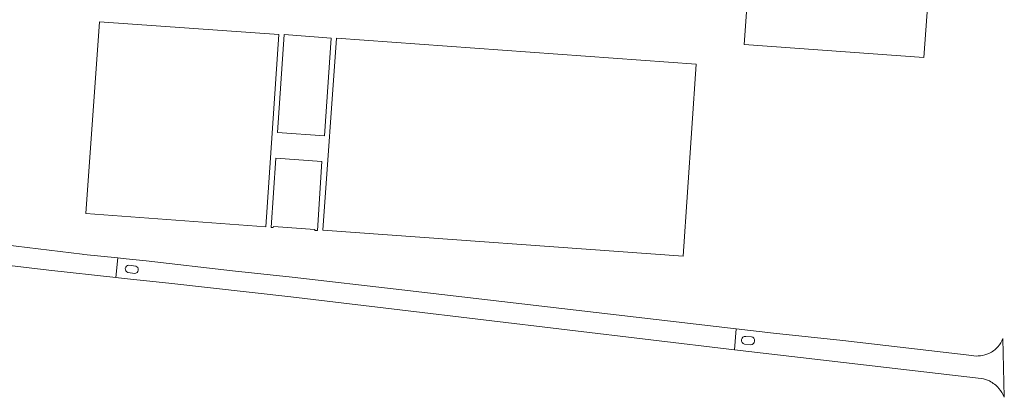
# Model space of a CAD drawing. Extents: x 148869 to 161638, y 453607 to 469810.
# Tile 724 of 1056: x 154891 to 155080, y 467957 to 468029. Entities that reach past the tile are written whole.
import ezdxf

# ---------------------------------------------------------------- set-up
doc = ezdxf.new("R2010")
doc.units = 0
doc.layers.add('B-RO-VH-VERHARDING_ASFALT-GV', color=251, linetype='CONTINUOUS', lineweight=18)
doc.layers.add('B-RO-VH-VERHARDING_TEGEL_RUBBER-GV', color=251, linetype='CONTINUOUS', lineweight=18)

msp = doc.modelspace()

# ---------------------------------------------------------------- linework, layer by layer
at = {"layer": 'B-RO-VH-VERHARDING_ASFALT-GV', "flags": 128}
for points in [[(154855.76, 467986), (154896.82, 467981.16), (154909.66, 467979.76), (154910.05, 467983.52), (154903.49, 467984.2), (154903.22, 467984.23), (154888.4, 467986.02), (154887.67, 467986.02), (154887.38, 467986.06), (154879.92, 467986.99), (154877.41, 467987.31), (154866.86, 467988.67), (154856.8, 467990.11)], [(154912.16, 467982.15), (154913.47, 467981.96)], [(154913.26, 467980.56), (154911.96, 467980.7)], [(155073.72, 467964.8), (155048.98, 467967.71), (155035.73, 467969.09), (155028.52, 467969.95), (155028.2, 467965.91), (155075.54, 467960.42)], [(155030.39, 467968.49), (155031.49, 467968.42)], [(155031.36, 467966.86), (155030.12, 467967.01)], [(155079.95, 467956.81), (155079.64, 467968.06)]]:
    msp.add_lwpolyline(points, dxfattribs=at)
msp.add_lwpolyline([(155028.52, 467969.95), (154964.48, 467977.38), (154943.44, 467979.82), (154932.02, 467981.07), (154915.44, 467982.95), (154911.65, 467983.35), (154910.05, 467983.52), (154909.66, 467979.76), (154911.25, 467979.58), (154919.78, 467978.66), (154943.21, 467976.09), (154964.07, 467973.59), (155028.2, 467965.91)], close=True, dxfattribs=at)
at = {"layer": 'B-RO-VH-VERHARDING_ASFALT-GV'}
for points in [[(154911.96, 467980.7, -0.834074), (154912.16, 467982.15)], [(154913.47, 467981.96, -0.822765), (154913.26, 467980.56)], [(155030.12, 467967.01, -0.928355), (155030.39, 467968.49)], [(155031.49, 467968.42, -0.853437), (155031.36, 467966.86)], [(155078.7, 467966.51, -0.124895), (155076.98, 467965.2)], [(155079.64, 467968.06, -0.117892), (155078.7, 467966.51)], [(155076.98, 467965.2, -0.147913), (155073.72, 467964.8)], [(155075.54, 467960.42, -0.07908), (155077.11, 467959.94)], [(155077.11, 467959.94, -0.08784), (155078.91, 467958.52)], [(155078.91, 467958.52, -0.085182), (155079.95, 467956.81)]]:
    msp.add_lwpolyline(points, format="xyb", dxfattribs=at)
at = {"layer": 'B-RO-VH-VERHARDING_TEGEL_RUBBER-GV', "flags": 128}
for points in [[(155032.71, 468061.03), (155030.08, 468024.39), (155064.53, 468021.94), (155067.21, 468058.65)], [(154940.9, 468026.3), (154906.49, 468028.73), (154903.89, 467992.03), (154938.37, 467989.49)], [(154950.91, 468025.61), (154941.9, 468026.29), (154940.61, 468007.57), (154949.63, 468006.89)], [(155018.38, 467983.86), (155020.91, 468020.62), (154951.91, 468025.59), (154949.33, 467988.85)], [(154947.78, 467988.78), (154948.3, 467988.75), (154949.16, 468002), (154940.31, 468002.6), (154939.43, 467989.37), (154939.82, 467989.35), (154939.84, 467989.55), (154947.79, 467988.98)]]:
    msp.add_lwpolyline(points, close=True, dxfattribs=at)

doc.saveas('drawing.dxf')
